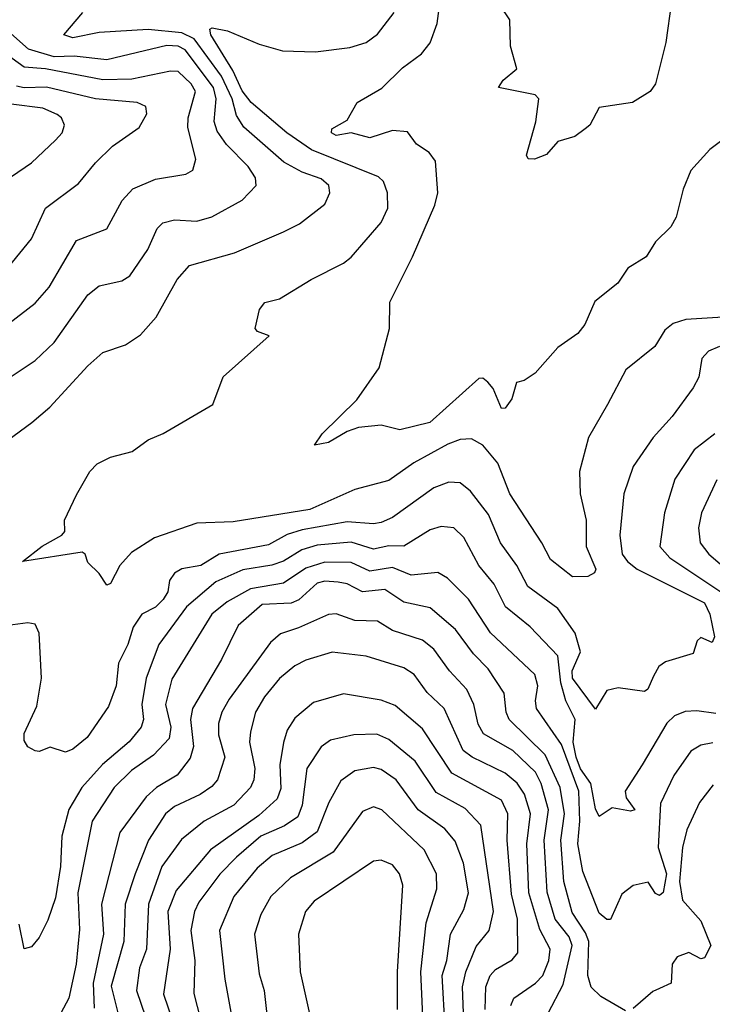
# Model space of a CAD drawing. Extents: x 1308313 to 1441400, y 959662 to 1036319.
# Tile 332 of 656: x 1356793 to 1358636, y 1014198 to 1016816. Entities that reach past the tile are written whole.
import ezdxf

# ---------------------------------------------------------------- set-up
doc = ezdxf.new("R2010")
doc.units = 0

msp = doc.modelspace()

# ---------------------------------------------------------------- linework, layer by layer
at = {"layer": '0CON10XD'}
for points in [[(1358527.4, 1016862.6), (1358512, 1016755), (1358484.3, 1016645), (1358470.8, 1016625), (1358423.3, 1016595), (1358335, 1016582.5), (1358310, 1016535), (1358297.5, 1016525), (1358270, 1016505), (1358225, 1016491.4), (1358195, 1016456.8), (1358162.5, 1016445), (1358145.8, 1016445.8), (1358141.2, 1016455), (1358166.4, 1016543.6), (1358174, 1016605), (1358165, 1016615.6), (1358067.5, 1016635), (1358079.4, 1016655), (1358116, 1016685), (1358098.8, 1016745), (1358097.5, 1016815), (1358044.3, 1016895)], [(1356755, 1015856.9), (1356835, 1015909.3), (1356885, 1015957.1), (1356975, 1016083.8), (1357005, 1016107.9), (1357065, 1016121.3), (1357086.2, 1016135), (1357134, 1016205), (1357159.5, 1016260.5), (1357174.4, 1016275.6), (1357205, 1016283.2), (1357265, 1016280.2), (1357305, 1016291.8), (1357385, 1016335.4), (1357422.5, 1016375), (1357420.4, 1016395), (1357401.6, 1016425), (1357343.9, 1016483.9), (1357319.2, 1016519.2), (1357310.5, 1016545), (1357315.8, 1016605), (1357309.4, 1016635), (1357233.7, 1016735), (1357215, 1016745.1), (1357185, 1016746.8), (1357025, 1016708.8), (1356938.7, 1016718.7), (1356885, 1016716.5), (1356817.3, 1016737.3), (1356682.8, 1016855)], [(1356762.3, 1015697.7), (1356825.6, 1015745), (1356874.1, 1015785.9), (1356975, 1015895.6), (1357015, 1015930.6), (1357075, 1015951.1), (1357115, 1015978.2), (1357156.1, 1016025), (1357212.5, 1016125), (1357245, 1016161.8), (1357365, 1016195.9), (1357495, 1016251.3), (1357537.4, 1016272.6), (1357605.6, 1016325), (1357618.5, 1016355), (1357615.5, 1016375), (1357595, 1016392.2), (1357545, 1016410), (1357496.4, 1016436.4), (1357390.1, 1016530.1), (1357370.5, 1016560.5), (1357358.7, 1016605), (1357330.3, 1016665), (1357257.9, 1016765), (1357225, 1016780.4), (1357135, 1016789.9), (1357005, 1016781.6), (1356935, 1016767.1), (1356910.8, 1016775), (1356961.5, 1016835)], [(1358765, 1016030.7), (1358565, 1016018.7), (1358532, 1016008), (1358509.8, 1015990.2), (1358483.1, 1015946.9), (1358405.5, 1015885), (1358357, 1015793), (1358306.5, 1015705), (1358282.4, 1015615), (1358284.2, 1015555), (1358300.5, 1015485), (1358300.4, 1015415), (1358325.6, 1015355), (1358322.5, 1015345), (1358305, 1015335.6), (1358263.8, 1015335), (1358205, 1015380.8), (1358182.4, 1015425), (1358097.1, 1015555), (1358065, 1015636.7), (1358025.4, 1015685), (1357995, 1015701.8), (1357965, 1015700), (1357932.4, 1015687.6), (1357842, 1015638), (1357775, 1015591.1), (1357685, 1015566.7), (1357565, 1015513.9), (1357360.9, 1015480.9), (1357265, 1015477.1), (1357151.8, 1015438.2), (1357090.6, 1015399.4), (1357060, 1015365), (1357035, 1015317.1), (1357025, 1015312.9), (1357005, 1015343.8), (1356975, 1015372.5), (1356967.5, 1015395), (1356960, 1015400), (1356801.2, 1015375), (1356853.6, 1015416.4), (1356906, 1015445), (1356913.3, 1015455), (1356912.5, 1015485), (1356945, 1015552.5), (1356980, 1015615), (1357000, 1015635), (1357035, 1015653.1), (1357092.4, 1015667.6), (1357135, 1015698.6), (1357175, 1015715.6), (1357307.6, 1015792.4), (1357335, 1015866), (1357456.7, 1015975), (1357426.4, 1015986.4), (1357420, 1015995), (1357431.2, 1016045), (1357445.9, 1016064.1), (1357485, 1016074), (1357568.8, 1016125), (1357655, 1016168.2), (1357675, 1016184.7), (1357755, 1016276.9), (1357772.9, 1016315), (1357771.6, 1016355), (1357761.1, 1016385), (1357748.1, 1016398.1), (1357570, 1016470), (1357504.4, 1016514.4), (1357408.8, 1016595), (1357385, 1016626.1), (1357360.4, 1016680.4), (1357302, 1016775), (1357299.5, 1016790.5), (1357305.7, 1016794.3), (1357346.2, 1016786.2), (1357430.4, 1016750.4), (1357492.5, 1016732.5), (1357580, 1016730), (1357671.5, 1016741.5), (1357714.7, 1016755.3), (1357745, 1016776.7), (1357789.5, 1016835)], [(1358675.6, 1016505), (1358629.6, 1016470.4), (1358578.8, 1016415), (1358558.5, 1016365), (1358539.6, 1016290.4), (1358525.8, 1016265), (1358484.5, 1016225.5), (1358460, 1016185), (1358411.4, 1016155), (1358384.2, 1016115), (1358323.5, 1016066.5), (1358296.5, 1016005), (1358278.5, 1015981.5), (1358225, 1015944), (1358165, 1015876.2), (1358135, 1015856.7), (1358115, 1015851.2), (1358102.4, 1015807.6), (1358085, 1015783.3), (1358075, 1015782.5), (1358052.5, 1015835), (1358038.3, 1015851.7), (1358025, 1015862.5), (1358015, 1015862), (1357884.2, 1015745), (1357805, 1015725.7), (1357755, 1015738), (1357695, 1015731.8), (1357665, 1015721.3), (1357615, 1015691.6), (1357577.5, 1015685), (1357598.5, 1015715), (1357690, 1015805), (1357749.5, 1015890.5), (1357777.3, 1015995), (1357778.2, 1016065), (1357838.1, 1016185), (1357897.8, 1016322.2), (1357905.8, 1016355), (1357899.8, 1016439.8), (1357882.4, 1016462.4), (1357848.8, 1016485), (1357825, 1016517.5), (1357785, 1016520.7), (1357725, 1016501.7), (1357675, 1016514.5), (1357635, 1016508.1), (1357623.1, 1016515), (1357624, 1016525), (1357665, 1016548.8), (1357691.2, 1016595), (1357756.6, 1016633.4), (1357812.1, 1016687.9), (1357862.5, 1016725), (1357885, 1016754), (1357903.8, 1016805), (1357909.1, 1016845)], [(1356765, 1016008.2), (1356835, 1016062.3), (1356872.2, 1016105), (1356945, 1016228.2), (1357025, 1016259.5), (1357066.1, 1016335), (1357094.4, 1016365.6), (1357155, 1016391.6), (1357235, 1016404.6), (1357254, 1016416), (1357261.8, 1016445), (1357240.9, 1016529.1), (1357241.9, 1016555), (1357261.4, 1016625), (1357249.8, 1016645), (1357215, 1016677.6), (1357195, 1016679.1), (1357092.2, 1016657.8), (1357015, 1016655.4), (1356861.9, 1016685), (1356805, 1016689.7), (1356741.2, 1016735)], [(1356762.8, 1016157.2), (1356825, 1016232.9), (1356861.8, 1016315), (1356950.1, 1016379.9), (1356995, 1016435.4), (1357040.5, 1016479.5), (1357111.1, 1016528.9), (1357132.1, 1016565), (1357128.9, 1016585), (1357105.6, 1016595.6), (1356995, 1016605.1), (1356865, 1016635.9), (1356805, 1016634.1), (1356785, 1016639.1)], [(1356771.5, 1016398.5), (1356825, 1016435.4), (1356888.5, 1016495), (1356906.2, 1016515), (1356912.9, 1016535), (1356904.7, 1016554.7), (1356893.5, 1016563.5), (1356855, 1016580), (1356770.6, 1016590.6)], [(1358655, 1015946.7), (1358625.5, 1015934.5), (1358607.8, 1015915), (1358599.7, 1015865), (1358585, 1015836.7), (1358529, 1015761), (1358478.2, 1015705), (1358425, 1015628.1), (1358400.8, 1015555), (1358389.5, 1015445), (1358395.6, 1015395), (1358409.8, 1015375), (1358435.9, 1015355), (1358615, 1015265.8), (1358629.4, 1015235), (1358641.5, 1015175), (1358635, 1015160), (1358605, 1015173.8), (1358595.8, 1015164.2), (1358585, 1015131.2), (1358510.9, 1015109.1), (1358493.8, 1015096.2), (1358479.1, 1015070.9)], [(1358642.9, 1015715), (1358587.4, 1015672.6), (1358536.1, 1015593.9), (1358508.4, 1015505), (1358496.6, 1015415), (1358522.8, 1015385), (1358658.9, 1015295)], [(1358479.1, 1015070.9), (1358464.1, 1015035.9), (1358455, 1015030), (1358385, 1015040), (1358355, 1015032.5), (1358325, 1014982.5), (1358263.8, 1015065), (1358263.4, 1015085), (1358284.9, 1015135), (1358270.7, 1015185), (1358225, 1015250.5), (1358145, 1015309.3), (1358115.7, 1015365), (1358072.7, 1015425), (1358040.4, 1015500.4), (1357992.6, 1015562.6), (1357964.7, 1015584.7), (1357935, 1015586.4), (1357895, 1015571.2), (1357785, 1015492.4), (1357755, 1015479.4), (1357735, 1015475.6), (1357665, 1015480.4), (1357545, 1015459.4), (1357505, 1015446.9), (1357455, 1015420), (1357324.5, 1015395), (1357275, 1015364.8), (1357225, 1015355.7), (1357205.7, 1015344.3), (1357192, 1015325), (1357187.9, 1015295), (1357175, 1015274.5), (1357155, 1015254.3), (1357118.8, 1015235), (1357095, 1015200.8), (1357081.2, 1015155), (1357056, 1015105), (1357050, 1015045), (1357029.9, 1014990.1), (1356972.8, 1014907.2), (1356935, 1014876.8), (1356915, 1014868.5), (1356875, 1014882), (1356845, 1014870), (1356835, 1014872.5), (1356815, 1014882.5), (1356805, 1014900), (1356805, 1014918), (1356839.2, 1014990.8), (1356851.1, 1015065), (1356845.2, 1015185.2), (1356835, 1015209.2), (1356815, 1015212.4), (1356695, 1015196.6)], [(1358647.5, 1015592.5), (1358606.8, 1015505), (1358599.3, 1015465), (1358603.7, 1015425), (1358626.9, 1015395), (1358675, 1015353.1)], [(1358645, 1014971), (1358595, 1014978.7), (1358563.3, 1014976.7), (1358535, 1014965.3), (1358515, 1014946.1), (1358448.8, 1014835), (1358404.1, 1014765), (1358407.1, 1014747.1), (1358430, 1014715), (1358418.3, 1014711.7), (1358369.8, 1014720.2), (1358335, 1014697.8), (1358325, 1014718.1), (1358312.5, 1014785), (1358285, 1014824.1), (1358273.3, 1014855), (1358265.6, 1014895), (1358271.1, 1014955), (1358246.3, 1015005), (1358232.6, 1015052.6), (1358225, 1015124.6), (1358151.6, 1015201.6), (1358085.3, 1015255), (1358055.7, 1015315), (1358015.2, 1015365), (1357975, 1015439.6), (1357948.1, 1015465), (1357915, 1015468.1), (1357885, 1015459.5), (1357815, 1015416), (1357775, 1015416.9), (1357735, 1015408.2), (1357675, 1015427.1), (1357585, 1015418.5), (1357543.9, 1015406.1), (1357495, 1015376.1), (1357464.6, 1015365.4), (1357387.1, 1015352.9), (1357315, 1015321.5), (1357236.9, 1015255), (1357163.9, 1015155), (1357130.2, 1015065), (1357118.6, 1014995), (1357122.4, 1014955), (1357117, 1014935), (1357085, 1014896.2), (1357014.2, 1014835.8), (1356958.8, 1014775), (1356923.8, 1014716.2), (1356905.2, 1014645), (1356901.9, 1014565), (1356888.6, 1014481.4), (1356868.1, 1014421.9), (1356845, 1014376), (1356825, 1014351.2), (1356805, 1014346.2), (1356791.7, 1014411.7)], [(1358636.9, 1014893.1), (1358605, 1014886.9), (1358578.8, 1014871.2), (1358533.6, 1014806.4), (1358497.8, 1014732.2), (1358491.4, 1014615), (1358513.6, 1014545), (1358505, 1014495.6), (1358495, 1014487.5), (1358485, 1014493.3), (1358465, 1014522.9), (1358425, 1014514.4), (1358395, 1014490.8), (1358365, 1014424), (1358355, 1014423.5), (1358335, 1014440.6), (1358291.4, 1014551.4), (1358277.8, 1014625), (1358283.3, 1014685), (1358280.7, 1014765), (1358235, 1014889.4), (1358168.6, 1014985), (1358165.7, 1015005), (1358172, 1015045), (1358163.3, 1015075), (1358046.2, 1015186.2), (1357987.6, 1015275), (1357931.3, 1015331.3), (1357906, 1015346), (1357835, 1015339), (1357785, 1015359.7), (1357725, 1015350), (1357675, 1015372.4), (1357605, 1015373.2), (1357555, 1015357.4), (1357495, 1015317.4), (1357407, 1015303), (1357345, 1015268), (1357304.7, 1015235.3), (1357197.8, 1015062.2), (1357181, 1014995), (1357195.1, 1014935), (1357191.2, 1014905), (1357149.1, 1014860.9), (1357090.5, 1014819.5), (1357045, 1014774.7), (1356986.5, 1014685), (1356948.6, 1014495), (1356952.9, 1014397.1), (1356943.4, 1014305), (1356924.3, 1014215), (1356844.7, 1014065)], [(1358405, 1014181.2), (1358339.6, 1014219.6), (1358313.6, 1014243.6), (1358304.8, 1014274.8), (1358307.7, 1014365), (1358298.7, 1014388.7), (1358262.8, 1014442.8), (1358240.6, 1014525), (1358232.9, 1014635), (1358243, 1014705), (1358230.9, 1014775), (1358191.6, 1014861.6), (1358095.2, 1014955), (1358087.3, 1014975), (1358082.4, 1015025), (1358039.7, 1015089.7), (1358000.2, 1015130.2), (1357952.5, 1015195), (1357885, 1015252.3), (1357815, 1015267.4), (1357765, 1015300.7), (1357705, 1015294.8), (1357665, 1015315.9), (1357640.8, 1015320.8), (1357605, 1015322.7), (1357585, 1015317.6), (1357536.4, 1015273.6), (1357515.4, 1015264.6), (1357438.6, 1015261.4), (1357374.7, 1015205), (1357330, 1015115), (1357253.2, 1014985), (1357247.5, 1014955), (1357255.9, 1014884.1), (1357247, 1014853), (1357212.3, 1014807.7), (1357157.8, 1014775), (1357130.2, 1014749.8), (1357059.8, 1014655), (1357010.9, 1014465), (1357016.1, 1014385), (1356988.6, 1014255), (1356992, 1014188)], [(1358199.1, 1014175), (1358239.1, 1014250.9), (1358263.1, 1014355), (1358255, 1014378.1), (1358217.5, 1014425), (1358196.6, 1014496.6), (1358188.7, 1014635), (1358199.8, 1014715), (1358180.4, 1014785), (1358165.8, 1014815), (1358105, 1014872.8), (1358027.3, 1014917.3), (1358013.1, 1014943.1), (1358001.9, 1014995), (1357983, 1015035), (1357936.7, 1015085), (1357895, 1015142.4), (1357865, 1015166.1), (1357785, 1015191.9), (1357745, 1015216.9), (1357685, 1015218.9), (1357635, 1015236.6), (1357615, 1015234.8), (1357535, 1015199.2), (1357487.2, 1015182.8), (1357460.2, 1015159.8), (1357350.8, 1015009.2), (1357331.2, 1014975), (1357322.7, 1014945), (1357322, 1014915), (1357339.2, 1014855), (1357319.8, 1014795), (1357305, 1014777.4), (1357273.6, 1014756.4), (1357205, 1014724), (1357181.5, 1014705), (1357136.5, 1014635), (1357100.6, 1014545), (1357073.8, 1014465), (1357070.8, 1014365), (1357036.4, 1014246.4), (1357056.9, 1014165)], [(1358100.2, 1014195), (1358108.2, 1014215), (1358165.6, 1014254.4), (1358185.1, 1014274.9), (1358200.8, 1014315), (1358204.8, 1014344.8), (1358177.4, 1014397.4), (1358148.2, 1014495), (1358142.7, 1014625), (1358151.8, 1014705), (1358136.6, 1014756.6), (1358116.3, 1014786.3), (1358085, 1014813), (1357997.3, 1014855), (1357973, 1014873), (1357922.9, 1014985), (1357877.6, 1015027.6), (1357842.5, 1015075), (1357815, 1015092.6), (1357715, 1015124.2), (1357625, 1015134.2), (1357555, 1015113.3), (1357525, 1015097.9), (1357485, 1015064.7), (1357444.6, 1015015.4), (1357420.5, 1014975), (1357407.2, 1014922.8), (1357404.4, 1014895), (1357419.3, 1014825), (1357416.5, 1014795), (1357407.3, 1014775), (1357362.7, 1014727.3), (1357284, 1014685), (1357223.8, 1014636.2), (1357171.7, 1014565), (1357136, 1014465), (1357130.8, 1014345), (1357112.1, 1014295), (1357103.8, 1014235), (1357128, 1014165)], [(1358032, 1014185), (1358033.2, 1014245), (1358045, 1014274.6), (1358059.5, 1014290.5), (1358103.7, 1014316.3), (1358118.2, 1014335), (1358118, 1014425), (1358101.6, 1014491.6), (1358090.3, 1014635), (1358091.6, 1014705), (1358075, 1014740.6), (1357942.9, 1014812.9), (1357865, 1014930.6), (1357792.4, 1014992.4), (1357755, 1015006.7), (1357655, 1015023.5), (1357575, 1015000.6), (1357525, 1014959.2), (1357505, 1014926.9), (1357495.6, 1014894.4), (1357485.5, 1014835), (1357488, 1014772), (1357478.6, 1014745), (1357429.7, 1014700.3), (1357301, 1014609), (1357209.3, 1014500.7), (1357187.3, 1014445), (1357193.6, 1014345), (1357176, 1014225), (1357200.3, 1014155)], [(1357974.3, 1014175), (1357971.6, 1014245), (1357979.9, 1014285), (1358007.6, 1014352.4), (1358042.7, 1014395), (1358054.1, 1014445), (1358020.5, 1014675), (1357978.6, 1014718.6), (1357901.7, 1014761.7), (1357845, 1014844.8), (1357775, 1014902.4), (1357743.8, 1014916.2), (1357682.5, 1014915), (1357619.8, 1014900.2), (1357595, 1014883.1), (1357557, 1014825), (1357545, 1014727.5), (1357532.9, 1014697.1), (1357497.5, 1014672.5), (1357435, 1014644.9), (1357370.3, 1014589.7), (1357325.6, 1014544.4), (1357269.7, 1014470.3), (1357258.3, 1014445), (1357248.8, 1014395), (1357259.2, 1014315), (1357257.1, 1014227.1), (1357293.5, 1014085)], [(1357925.2, 1014135), (1357916.9, 1014275), (1357929.4, 1014315), (1357939, 1014385), (1357975, 1014450.5), (1357987.3, 1014495), (1357974, 1014574), (1357951.8, 1014631.8), (1357924.2, 1014665), (1357853.3, 1014715), (1357795, 1014794.8), (1357755, 1014822.1), (1357735, 1014827.9), (1357685, 1014818.9), (1357647.4, 1014792.6), (1357615.7, 1014735), (1357585, 1014657.2), (1357545, 1014627.3), (1357465, 1014593.9), (1357425, 1014560.2), (1357363.1, 1014485), (1357325.2, 1014395), (1357339.3, 1014265), (1357374, 1014075)], [(1358637.9, 1014782.1), (1358601.3, 1014735), (1358568.1, 1014661.9), (1358556.2, 1014615), (1358548.9, 1014525), (1358556.9, 1014475), (1358605, 1014420.2), (1358631.8, 1014355), (1358615, 1014322.1), (1358605, 1014319.2), (1358573.7, 1014336.3), (1358542, 1014325), (1358529.4, 1014305), (1358526.4, 1014255), (1358495, 1014240), (1358477.8, 1014232.2), (1358425, 1014187.3)], [(1357867.3, 1014127.3), (1357860.2, 1014285), (1357874.6, 1014415.4), (1357903.3, 1014505), (1357901.9, 1014545), (1357869.2, 1014609.2), (1357757.1, 1014715), (1357735, 1014723.3), (1357705, 1014710.8), (1357627.3, 1014602.7), (1357513.9, 1014535), (1357461.9, 1014485), (1357435, 1014436.9), (1357418.4, 1014385), (1357430.9, 1014279.1), (1357444.2, 1014235), (1357452.3, 1014155)], [(1357798.4, 1014185), (1357798.1, 1014285), (1357812.3, 1014515), (1357804, 1014545), (1357785, 1014569.2), (1357755, 1014581.5), (1357735, 1014578.5), (1357577.1, 1014472.9), (1357553.3, 1014445), (1357535.3, 1014385), (1357539.4, 1014285), (1357583.8, 1014085)]]:
    msp.add_lwpolyline(points, dxfattribs=at)

doc.saveas('drawing.dxf')
